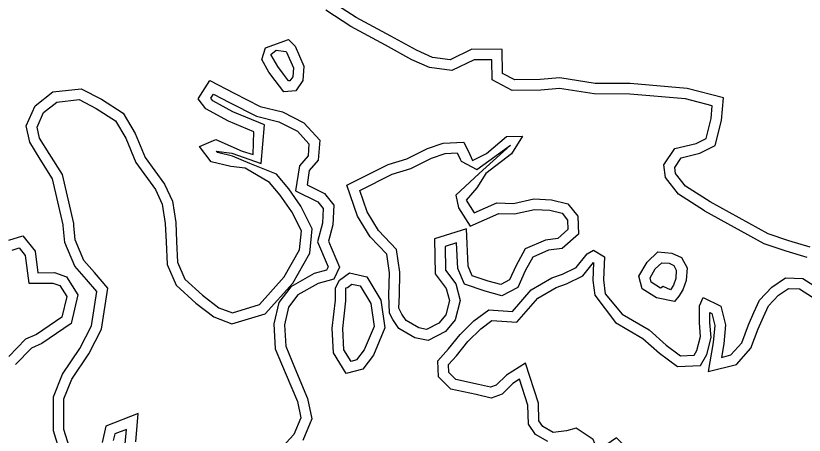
# Model space of a CAD drawing. Extents: x 2160437 to 2172832, y 205694 to 212444.
# Drawn here: x 2165786.1 to 2166011.6, y 209107.2 to 209227.2 of the extents above; entities that cross this region are included whole.
import ezdxf

# ---------------------------------------------------------------- set-up
doc = ezdxf.new("R2010")
doc.units = 0
for name, color, linetype in [('RD_EX_H2O', 7, 'Continuous'), ('RD_EX_VEG_ShrubLine', 7, 'Continuous'), ('RD_EX_VEG_TreeLine', 7, 'Continuous')]:
    doc.layers.add(name, color=color, linetype=linetype)

msp = doc.modelspace()

# ---------------------------------------------------------------- linework, layer by layer
at = {"layer": 'RD_EX_H2O'}
for points in [[(2165983.04, 209171.42), (2165975.61, 209176.18), (2165971.9, 209180.92), (2165971.45, 209184.61), (2165974.59, 209189.22), (2165980.65, 209190.7), (2165983.56, 209192.13), (2165984.98, 209197.77), (2165985.3, 209201.45), (2165977.6, 209203.46), (2165961.71, 209204.8), (2165951.52, 209204.88), (2165941.62, 209206.41), (2165936.27, 209205.93), (2165928.04, 209205.82), (2165922.36, 209208.89), (2165922.25, 209214.57), (2165917.18, 209214.6), (2165910.76, 209211.5), (2165904.44, 209212.4), (2165899.34, 209214.62), (2165891.86, 209218.76), (2165881.95, 209224.17), (2165874.74, 209228.78)], [(2165798.9, 209102.01), (2165796.86, 209108.46), (2165796.87, 209118.18), (2165799.43, 209124.67), (2165804.42, 209132), (2165807.73, 209138.52), (2165809.23, 209148.35), (2165806.31, 209151.79), (2165802.95, 209155.59), (2165800.1, 209162.36), (2165799.68, 209167.14), (2165799.68, 209167.45), (2165796.62, 209180.58), (2165793.07, 209186.2), (2165790.08, 209191.03), (2165789.11, 209195.69), (2165791.62, 209201.43), (2165796.7, 209205.4), (2165804.79, 209206.34), (2165810.62, 209203.3), (2165816.84, 209199.31), (2165820.27, 209193.52), (2165823.05, 209186.69), (2165828.64, 209179.03), (2165830.88, 209174.17), (2165831.83, 209168.11), (2165832.09, 209162.68), (2165832.32, 209156.76), (2165834.44, 209151.91), (2165839.46, 209147.27), (2165844.2, 209143.71), (2165848.04, 209142.23), (2165855.77, 209144.61), (2165862.89, 209152.53), (2165867.27, 209160.26), (2165867.79, 209165.71), (2165865.03, 209171.16), (2165861.75, 209175.85), (2165858.67, 209179.54), (2165851.66, 209183.6), (2165847.55, 209184.07), (2165842.02, 209185.43), (2165838.59, 209189.78), (2165843.35, 209191.79), (2165850.83, 209188.47), (2165853.96, 209187.54), (2165854.15, 209194), (2165846.91, 209197.03), (2165840.48, 209200.57), (2165838.25, 209203.42), (2165841.58, 209208.67), (2165848.57, 209205.06), (2165855.97, 209201.27), (2165862.38, 209199.74), (2165868.52, 209196.6), (2165873.04, 209191.64), (2165872.58, 209185.89), (2165870.04, 209182.93), (2165869.39, 209178.81), (2165874.42, 209176.35), (2165877.05, 209173.05), (2165876.78, 209167.44), (2165875.52, 209162.77), (2165878.71, 209155.32), (2165877.08, 209151.86), (2165872.54, 209150.65), (2165866.78, 209147.4), (2165864.08, 209143.87), (2165862.92, 209138.8), (2165863.29, 209132.68), (2165865.93, 209126.37), (2165869.52, 209117.78), (2165870.75, 209111.97), (2165868.23, 209105.77)], [(2165983.04, 209171.42), (2166000.07, 209162.03), (2166006.29, 209159.95), (2166012.34, 209158.19)], [(2165784.13, 209163.02), (2165788.14, 209164.28), (2165791.63, 209159.87), (2165792.43, 209153.7), (2165797.17, 209153.73), (2165800.63, 209152.51), (2165803.87, 209147.43), (2165801.9, 209139.22), (2165793.52, 209133.45), (2165790.59, 209132.17), (2165786.04, 209127.46)], [(2165938.27, 209105.46), (2165934.76, 209107.47), (2165932.77, 209110.36), (2165932.57, 209115.85), (2165930.19, 209123.27), (2165928.29, 209122.07), (2165925.16, 209119.01), (2165922.09, 209117.83), (2165917.77, 209118.84), (2165910.47, 209120.4), (2165906.99, 209123.9), (2165906.81, 209128.52), (2165909.86, 209131.9), (2165913.15, 209136.02), (2165917.13, 209139.98), (2165921.38, 209143.09), (2165928.12, 209142.63), (2165933.51, 209148.82), (2165939.38, 209152.21), (2165942.47, 209153.34), (2165946.36, 209155.24), (2165949.53, 209159.1), (2165951.32, 209160.17), (2165954.44, 209158.28), (2165954.16, 209151.64), (2165954.69, 209147.72)], [(2165954.69, 209147.72), (2165959.56, 209141.83), (2165967.21, 209137.36), (2165972.1, 209133), (2165976.24, 209129.93), (2165980.11, 209130.11), (2165980.89, 209131.44), (2165981.91, 209135.43), (2165981.62, 209139.34), (2165981.6, 209144.22), (2165982.68, 209146.61), (2165987.73, 209144.1), (2165989.07, 209138.81), (2165988.56, 209133.39), (2165987.88, 209129.49), (2165990.6, 209130.19), (2165993.74, 209133.7), (2165995.67, 209138.78), (2165997.19, 209142.3), (2165998.81, 209145.89), (2166002.29, 209149.61), (2166006.25, 209152.27), (2166011.14, 209152.06), (2166015.39, 209149.36)], [(2165817.42, 209104.73), (2165817.73, 209108.91), (2165814.43, 209107.6), (2165813.99, 209105.71)]]:
    msp.add_lwpolyline(points, dxfattribs=at)
for points in [[(2165856.43, 209214.66), (2165857.54, 209217.98), (2165864.12, 209220.42), (2165866.01, 209218.53), (2165868.52, 209212.83), (2165868.23, 209208.69), (2165866.15, 209205.75), (2165862.72, 209205.41), (2165860.27, 209208.68), (2165858.51, 209211.06)], [(2165892.97, 209142.17), (2165892.83, 209147.27), (2165892.97, 209153.71), (2165892.19, 209159.01), (2165887.47, 209163.93), (2165883.83, 209169.86), (2165880.75, 209178.77), (2165892.64, 209184.66), (2165897.96, 209186.3), (2165903.81, 209189.24), (2165908.29, 209190.74), (2165914.21, 209191.07), (2165915.93, 209187.49), (2165916.71, 209185.77), (2165920.73, 209187.85), (2165926.42, 209192.68), (2165931, 209192.78), (2165927.85, 209187.73), (2165920.54, 209182.12), (2165917.96, 209177.95), (2165914.87, 209174.46), (2165917.21, 209170.83), (2165923.69, 209173.68), (2165928.4, 209173.53), (2165934.24, 209174.8), (2165939.31, 209174.55), (2165944, 209173.37), (2165946.86, 209169.88), (2165947.07, 209164.74), (2165942.39, 209160.64), (2165938.4, 209160.14), (2165933.93, 209158.17), (2165931.79, 209154.27), (2165929.66, 209149.49), (2165925.14, 209147.09), (2165920.29, 209148.43), (2165914.42, 209150.45), (2165912.52, 209154.88), (2165912.15, 209162.22), (2165908.87, 209161.18), (2165909, 209154.4), (2165911.94, 209150.5), (2165913.21, 209145.8), (2165911.79, 209140.25), (2165908.99, 209136.91), (2165904.03, 209134.34), (2165900.26, 209135.07), (2165895.61, 209137.77), (2165893.93, 209140.33)], [(2165974.46, 209145.49), (2165969.33, 209146.51), (2165965.23, 209149.14), (2165964.3, 209152.74), (2165966.63, 209156.71), (2165969.76, 209159.66), (2165973.71, 209159.35), (2165976.44, 209158.09), (2165978.06, 209155.14), (2165977.8, 209151.5), (2165976.91, 209148.8), (2165975.75, 209147.01)], [(2165877.5, 209149.37), (2165878.64, 209151.54), (2165881.56, 209153.7), (2165886.51, 209152.58), (2165890.5, 209145.9), (2165891.64, 209137.95), (2165888.39, 209130.12), (2165885.34, 209126.12), (2165880.61, 209124.9), (2165877, 209130.77), (2165876.61, 209137.86), (2165877.49, 209145.87)]]:
    msp.add_lwpolyline(points, close=True, dxfattribs=at)
at = {"layer": 'RD_EX_VEG_ShrubLine'}
for points in [[(2166013.27, 209161.04), (2166007.18, 209162.81), (2166001.28, 209164.79), (2165984.65, 209173.95), (2165977.66, 209178.43), (2165974.78, 209182.11), (2165974.57, 209183.85), (2165976.42, 209186.57), (2165981.69, 209187.86), (2165986.13, 209190.05), (2165987.95, 209197.27), (2165988.5, 209203.71), (2165978.11, 209206.43), (2165961.85, 209207.8), (2165951.76, 209207.87), (2165941.72, 209209.44), (2165936.11, 209208.93), (2165928.78, 209208.83), (2165925.33, 209210.69), (2165925.2, 209217.55), (2165916.5, 209217.6), (2165910.28, 209214.6), (2165905.26, 209215.31), (2165900.67, 209217.32), (2165893.31, 209221.39), (2165883.48, 209226.75), (2165876.78, 209231.04)], [(2165785.06, 209160.17), (2165787.07, 209160.8), (2165788.77, 209158.66), (2165789.8, 209150.68), (2165796.67, 209150.72), (2165798.66, 209150.02), (2165800.66, 209146.89), (2165799.25, 209141.04), (2165792.06, 209136.08), (2165788.84, 209134.68), (2165784.07, 209129.74)], [(2165951.72, 209147.32), (2165957.58, 209139.51), (2165965.44, 209134.92), (2165970.2, 209130.67), (2165975.32, 209126.88), (2165981.88, 209127.19), (2165983.69, 209130.29), (2165984.93, 209135.16), (2165984.62, 209139.46), (2165984.61, 209142.3), (2165985.16, 209142.03), (2165986.04, 209138.57), (2165985.58, 209133.79), (2165984.13, 209125.43), (2165992.23, 209127.51), (2165996.35, 209132.11), (2165998.45, 209137.65), (2165999.94, 209141.09), (2166001.35, 209144.21), (2166004.25, 209147.32), (2166007.11, 209149.23), (2166010.21, 209149.09), (2166013.97, 209146.71)], [(2166012.75, 209095.74), (2166009.92, 209095.12), (2166009.72, 209095.58), (2166007.11, 209099.29), (2166000.84, 209096.37), (2165997.31, 209094.09), (2165991.9, 209092.5), (2165989.12, 209090.7), (2165988.41, 209090.5), (2165983.41, 209092.81), (2165978.42, 209093.54), (2165974.21, 209095.39), (2165968.4, 209099.2), (2165963.17, 209101.69), (2165961.83, 209102.1), (2165961.6, 209102.71), (2165957.85, 209106.45), (2165953.28, 209103.32), (2165952.67, 209102.58), (2165951.19, 209106.02), (2165946.4, 209109.27), (2165943.59, 209108.46), (2165939.76, 209108.06)]]:
    msp.add_lwpolyline(points, dxfattribs=at)
msp.add_lwpolyline([(2165971.21, 209149.73), (2165970.47, 209149.34), (2165967.84, 209151.03), (2165967.52, 209152.29), (2165969, 209154.82), (2165970.85, 209156.56), (2165972.94, 209156.4), (2165974.29, 209155.78), (2165975, 209154.47), (2165974.83, 209152.08), (2165974.19, 209150.11), (2165973.34, 209148.81)], close=True, dxfattribs=at)
at = {"layer": 'RD_EX_VEG_TreeLine'}
for points in [[(2165859.03, 209216.16), (2165860.52, 209217.39), (2165863.36, 209216.94), (2165863.49, 209216.81), (2165865.48, 209212.3), (2165865.29, 209209.74), (2165864.49, 209208.6), (2165864.11, 209208.56), (2165862.67, 209210.48), (2165861.02, 209212.71)], [(2165895.63, 209143.56), (2165895.83, 209147.28), (2165895.97, 209153.9), (2165895.02, 209160.4), (2165889.86, 209165.77), (2165886.56, 209171.15), (2165884.45, 209177.25), (2165893.75, 209181.87), (2165899.08, 209183.5), (2165904.96, 209186.46), (2165908.86, 209187.77), (2165912.37, 209187.96), (2165913.21, 209186.21), (2165913.48, 209185.63), (2165917.96, 209183.24), (2165927.57, 209190.16), (2165918.58, 209182.09), (2165911.92, 209175.87), (2165912.69, 209172.31), (2165916.07, 209167.06), (2165924.28, 209170.66), (2165928.68, 209170.52), (2165934.49, 209171.79), (2165938.86, 209171.57), (2165942.31, 209170.7), (2165943.9, 209168.75), (2165944.02, 209166.05), (2165941.11, 209163.5), (2165937.59, 209163.06), (2165931.79, 209160.51), (2165929.1, 209155.6), (2165927.34, 209151.65), (2165924.79, 209150.3), (2165921.18, 209151.29), (2165916.65, 209152.85), (2165915.49, 209155.56), (2165914.95, 209166.26), (2165905.83, 209163.36), (2165906.01, 209153.37), (2165909.2, 209149.16), (2165910.11, 209145.78), (2165909.06, 209141.66), (2165907.08, 209139.3), (2165903.58, 209137.49), (2165901.33, 209137.92), (2165897.73, 209140.01), (2165896.52, 209141.85)], [(2165880.5, 209149.36), (2165880.98, 209149.53), (2165882.24, 209150.47), (2165884.6, 209149.94), (2165887.61, 209144.88), (2165888.55, 209138.33), (2165885.77, 209131.63), (2165883.58, 209128.76), (2165882.01, 209128.36), (2165879.96, 209131.7), (2165879.62, 209137.78), (2165880.49, 209145.7)]]:
    msp.add_lwpolyline(points, close=True, dxfattribs=at)
for points in [[(2165801.5, 209103.75), (2165799.86, 209108.92), (2165799.87, 209117.61), (2165802.1, 209123.26), (2165807, 209130.47), (2165810.62, 209137.6), (2165812.4, 209149.25), (2165808.57, 209153.75), (2165805.53, 209157.21), (2165803.05, 209163.09), (2165802.68, 209167.25), (2165802.69, 209167.78), (2165799.42, 209181.76), (2165795.61, 209187.79), (2165792.91, 209192.16), (2165792.24, 209195.36), (2165794.06, 209199.54), (2165797.88, 209202.52), (2165804.22, 209203.26), (2165809.11, 209200.7), (2165814.62, 209197.17), (2165817.57, 209192.18), (2165820.41, 209185.22), (2165826.04, 209177.5), (2165827.98, 209173.29), (2165828.84, 209167.81), (2165829.1, 209162.55), (2165829.35, 209156.08), (2165831.94, 209150.14), (2165837.54, 209144.96), (2165842.73, 209141.06), (2165847.93, 209139.06), (2165857.45, 209141.99), (2165865.34, 209150.77), (2165870.2, 209159.34), (2165870.86, 209166.29), (2165867.61, 209172.71), (2165864.14, 209177.67), (2165860.63, 209181.86), (2165853, 209184.91), (2165848.08, 209187.03), (2165843.74, 209188.1), (2165843.45, 209188.47), (2165847.93, 209187.91), (2165856.29, 209184.95), (2165857.2, 209195.97), (2165848.21, 209199.74), (2165842.47, 209202.9), (2165841.92, 209203.6), (2165842.65, 209204.74), (2165847.2, 209202.39), (2165854.92, 209198.44), (2165861.33, 209196.91), (2165866.67, 209194.18), (2165869.95, 209190.58), (2165869.67, 209187.11), (2165867.21, 209184.24), (2165866.08, 209177.09), (2165872.5, 209173.95), (2165874, 209172.06), (2165873.8, 209167.91), (2165872.36, 209162.55), (2165875.42, 209155.38), (2165874.96, 209154.4), (2165871.4, 209153.45), (2165864.77, 209149.71), (2165861.3, 209145.18), (2165859.89, 209139.05), (2165860.32, 209131.99), (2165863.17, 209125.22), (2165866.64, 209116.89), (2165867.62, 209112.25), (2165865.66, 209107.43), (2165862.34, 209103.95)], [(2165939.76, 209108.06), (2165936.84, 209109.74), (2165935.73, 209111.34), (2165935.56, 209116.37), (2165931.86, 209127.88), (2165926.42, 209124.43), (2165923.51, 209121.58), (2165921.88, 209120.96), (2165918.43, 209121.76), (2165911.97, 209123.15), (2165909.94, 209125.19), (2165909.86, 209127.42), (2165912.15, 209129.96), (2165915.38, 209134.02), (2165919.08, 209137.69), (2165922.27, 209140.02), (2165929.41, 209139.54), (2165935.44, 209146.48), (2165940.65, 209149.48), (2165943.64, 209150.57), (2165948.26, 209152.83), (2165951.36, 209156.61), (2165951.15, 209151.5), (2165951.72, 209147.32)], [(2165820.47, 209105.33), (2165821.08, 209113.45), (2165811.86, 209109.81), (2165810.78, 209105.11)]]:
    msp.add_lwpolyline(points, dxfattribs=at)

doc.saveas('drawing.dxf')
